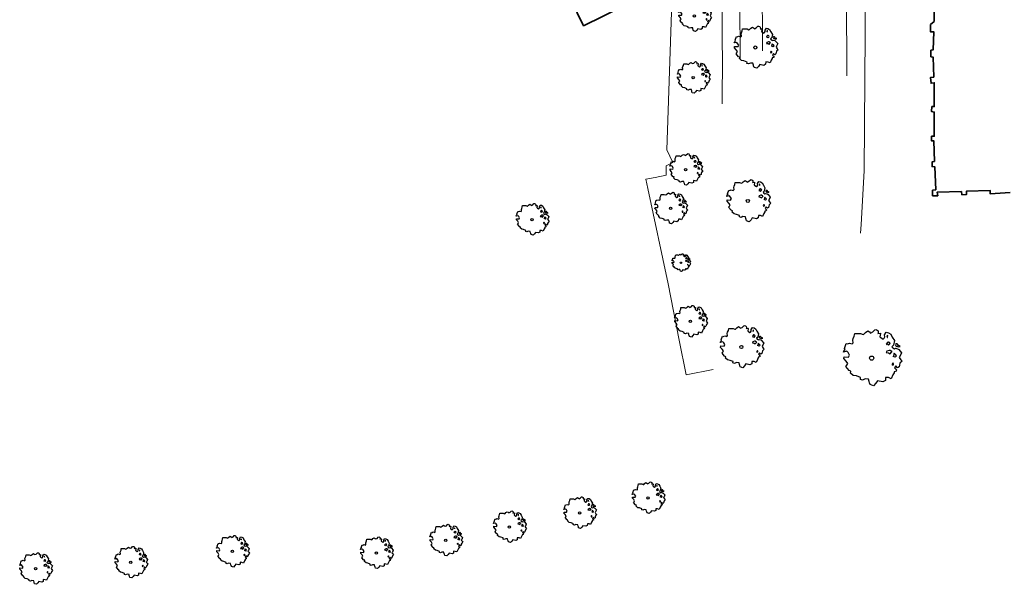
# Model space of a CAD drawing. Header units: metres. Extents: x 152391 to 157968, y 462336 to 467280.
# Tile 492 of 656: x 156342 to 156448, y 462665 to 462725. Entities that reach past the tile are written whole.
import ezdxf

# ---------------------------------------------------------------- set-up
doc = ezdxf.new("R2010")
doc.units = ezdxf.units.M
doc.header["$LTSCALE"] = 0.75
doc.layers.get('0').update_dxf_attribs({"lineweight": 25})
for name, color, linetype, lineweight in [('B-GV-GR-BOOM-S', 252, 'Continuous', 25), ('B-RO-GR-BEPLANTING_CULTUUR_BOSPLANTSOEN-GV', 251, 'Continuous', 18), ('B-RO-OG-BEBOUWING-GV', 6, 'Continuous', 35), ('B-RO-OG-TERREIN_CULTUURSCHEIDING-GV', 251, 'Continuous', 18), ('B-RO-VH-VERHARDING_ASFALT-GV', 251, 'Continuous', 18), ('B-RO-VH-VERHARDING_TEGEL-GV', 251, 'Continuous', 18)]:
    doc.layers.add(name, color=color, linetype=linetype, lineweight=lineweight)

# ---------------------------------------------------------------- blocks, each defined once
blk = doc.blocks.new('SGR-BOOM_0_10')
at = {"linetype": 'Continuous'}
for p, q in [((-0.96, 0.21), (-0.93, 0.27)), ((-0.84, 0.23), (-0.96, 0.21)), ((-0.94, -0.02), (-0.94, 0.05)), ((-0.94, 0.05), (-0.78, 0.04)), ((-0.93, 0.27), (-0.9, 0.3)), ((-0.92, 0.33), (-0.86, 0.49)), ((-0.9, 0.3), (-0.92, 0.33)), ((-0.86, 0.49), (-0.82, 0.48)), ((-0.8, 0.19), (-0.84, 0.23)), ((-0.82, 0.48), (-0.75, 0.51)), ((-0.75, 0.1), (-0.8, 0.19)), ((-0.78, 0.04), (-0.75, 0.1)), ((-0.75, 0.51), (-0.66, 0.48)), ((-0.66, 0.48), (-0.63, 0.52)), ((-0.64, 0.61), (-0.62, 0.67)), ((-0.63, 0.52), (-0.64, 0.61)), ((-0.62, 0.67), (-0.59, 0.75)), ((-0.59, 0.75), (-0.57, 0.84)), ((-0.57, 0.84), (-0.38, 0.84)), ((-0.38, 0.84), (-0.29, 0.81)), ((-0.29, 0.81), (-0.26, 0.82)), ((-0.26, 0.82), (-0.21, 0.87)), ((-0.21, 0.87), (-0.13, 0.93)), ((-0.13, 0.93), (-0.07, 0.89)), ((-0.07, 0.89), (-0.04, 0.85)), ((-0.04, 0.85), (0.04, 0.89)), ((0.04, 0.89), (0.12, 0.96)), ((0.12, 0.96), (0.15, 0.97)), ((0.15, 0.97), (0.19, 0.95)), ((0.19, 0.95), (0.22, 0.93)), ((0.23, 0.86), (0.21, 0.84)), ((0.21, 0.84), (0.3, 0.85)), ((0.22, 0.93), (0.23, 0.86)), ((0.3, 0.83), (0.29, 0.72)), ((0.29, 0.72), (0.32, 0.7)), ((0.3, 0.85), (0.3, 0.83)), ((0.32, 0.7), (0.39, 0.65)), ((0.39, 0.65), (0.42, 0.68)), ((0.42, 0.68), (0.45, 0.72)), ((0.44, 0.79), (0.5, 0.88)), ((0.45, 0.72), (0.44, 0.79)), ((0.5, 0.88), (0.57, 0.86)), ((0.53, 0.51), (0.5, 0.49)), ((0.5, 0.49), (0.52, 0.46)), ((0.52, 0.23), (0.5, 0.19)), ((0.5, 0.19), (0.58, 0.18)), ((0.55, 0.77), (0.52, 0.75)), ((0.52, 0.75), (0.53, 0.7)), ((0.52, 0.46), (0.55, 0.47)), ((0.59, 0.26), (0.52, 0.23)), ((0.53, 0.7), (0.54, 0.7)), ((0.55, 0.55), (0.53, 0.51)), ((0.54, 0.71), (0.55, 0.77)), ((0.58, 0.55), (0.55, 0.55)), ((0.55, 0.47), (0.58, 0.44)), ((0.57, 0.86), (0.65, 0.82)), ((0.61, 0.53), (0.58, 0.55)), ((0.58, 0.44), (0.61, 0.47)), ((0.58, 0.18), (0.63, 0.14)), ((0.63, 0.26), (0.59, 0.26)), ((0.63, 0.49), (0.61, 0.53)), ((0.61, 0.47), (0.63, 0.49)), ((0.68, 0.22), (0.63, 0.26)), ((0.63, 0.14), (0.68, 0.21)), ((0.65, 0.82), (0.7, 0.71)), ((0.68, 0.21), (0.7, 0.23)), ((0.74, 0.45), (0.69, 0.39)), ((0.69, 0.39), (0.72, 0.35)), ((0.7, 0.71), (0.78, 0.59)), ((0.72, 0.35), (0.78, 0.32)), ((0.78, 0.59), (0.74, 0.45)), ((0.76, 0.1), (0.74, 0.06)), ((0.81, 0.03), (0.74, 0.06)), ((0.8, 0.13), (0.76, 0.17)), ((0.76, 0.17), (0.76, 0.13)), ((0.76, 0.13), (0.76, 0.1)), ((0.78, 0.32), (0.81, 0.33)), ((0.83, 0.11), (0.8, 0.13)), ((0.83, 0.48), (0.81, 0.46)), ((0.81, 0.46), (0.82, 0.42)), ((0.81, 0.33), (0.88, 0.32)), ((0.81, 0.03), (0.85, 0.08)), ((0.82, 0.42), (0.86, 0.39)), ((0.87, 0.48), (0.83, 0.48)), ((0.85, 0.08), (0.83, 0.11)), ((0.86, 0.41), (0.92, 0.38)), ((0.86, 0.39), (0.87, 0.41)), ((0.91, 0.43), (0.87, 0.48)), ((0.88, 0.32), (0.92, 0.29)), ((0.97, 0.4), (0.91, 0.43)), ((0.92, 0.38), (0.97, 0.4)), ((0.92, 0.29), (1.02, 0.18)), ((0.97, 0.06), (0.94, 0.02)), ((0.94, 0.02), (0.99, -0.05)), ((1.02, 0.18), (0.97, 0.06)), ((-0.87, -0.1), (-0.94, -0.02)), ((-0.81, -0.18), (-0.87, -0.1)), ((-0.87, -0.28), (-0.84, -0.24)), ((-0.76, -0.42), (-0.87, -0.28)), ((-0.84, -0.24), (-0.81, -0.18)), ((-0.7, -0.44), (-0.76, -0.42)), ((-0.72, -0.51), (-0.7, -0.44)), ((-0.62, -0.59), (-0.72, -0.51)), ((-0.51, -0.61), (-0.62, -0.59)), ((-0.38, -0.66), (-0.51, -0.61)), ((-0.38, -0.73), (-0.38, -0.66)), ((-0.31, -0.75), (-0.38, -0.73)), ((-0.23, -0.71), (-0.31, -0.75)), ((-0.11, -0.72), (-0.23, -0.71)), ((-0.09, -0.8), (-0.11, -0.72)), ((-0.07, -0.84), (-0.09, -0.8)), ((-0.05, -0.9), (-0.07, -0.84)), ((0.06, -0.94), (-0.05, -0.9)), ((0.14, -0.86), (0.06, -0.94)), ((0.2, -0.77), (0.14, -0.86)), ((0.38, -0.81), (0.2, -0.77)), ((0.47, -0.76), (0.38, -0.81)), ((0.47, -0.65), (0.47, -0.76)), ((0.58, -0.66), (0.47, -0.65)), ((0.66, -0.7), (0.58, -0.66)), ((0.72, -0.57), (0.66, -0.7)), ((0.72, -0.16), (0.7, -0.2)), ((0.7, -0.2), (0.7, -0.24)), ((0.71, -0.24), (0.75, -0.23)), ((0.75, -0.19), (0.72, -0.16)), ((0.76, -0.5), (0.72, -0.57)), ((0.75, -0.23), (0.75, -0.19)), ((0.77, -0.47), (0.76, -0.5)), ((0.83, -0.45), (0.77, -0.47)), ((0.82, -0.27), (0.78, -0.33)), ((0.78, -0.33), (0.8, -0.36)), ((0.8, -0.36), (0.84, -0.4)), ((0.89, -0.33), (0.82, -0.27)), ((0.84, -0.4), (0.83, -0.45)), ((0.93, -0.29), (0.89, -0.33)), ((0.95, -0.24), (0.93, -0.29)), ((0.97, -0.17), (0.95, -0.24)), ((1.04, -0.1), (0.97, -0.17)), ((0.99, -0.05), (1.04, -0.1))]:
    blk.add_line(p, q, dxfattribs=at)
blk.add_circle((0, 0), 0.0711, dxfattribs=at)
blk = doc.blocks.new('SGR-BOOM_21_30')
at = {"linetype": 'Continuous'}
for p, q in [((-1.13, 1.09), (-1.11, 1.19)), ((-1.12, 0.92), (-1.13, 1.09)), ((-1.11, 1.19), (-1.05, 1.33)), ((-1.05, 1.33), (-1.02, 1.5)), ((-1.02, 1.5), (-0.67, 1.5)), ((-0.67, 1.5), (-0.52, 1.43)), ((-0.52, 1.43), (-0.47, 1.45)), ((-0.47, 1.45), (-0.37, 1.55)), ((-0.37, 1.55), (-0.23, 1.65)), ((-0.23, 1.65), (-0.13, 1.58)), ((-0.13, 1.58), (-0.06, 1.52)), ((-0.06, 1.52), (0.07, 1.58)), ((0.07, 1.58), (0.2, 1.71)), ((0.2, 1.71), (0.26, 1.73)), ((0.26, 1.73), (0.33, 1.7)), ((0.33, 1.7), (0.39, 1.65)), ((0.4, 1.53), (0.38, 1.5)), ((0.38, 1.5), (0.53, 1.52)), ((0.39, 1.65), (0.4, 1.53)), ((0.54, 1.48), (0.51, 1.29)), ((0.51, 1.29), (0.57, 1.24)), ((0.53, 1.52), (0.54, 1.48)), ((0.57, 1.24), (0.69, 1.15)), ((0.69, 1.15), (0.75, 1.2)), ((0.75, 1.2), (0.8, 1.29)), ((0.79, 1.4), (0.89, 1.56)), ((0.8, 1.29), (0.79, 1.4)), ((0.89, 1.56), (1.02, 1.53)), ((0.97, 1.37), (0.93, 1.33)), ((0.93, 1.33), (0.95, 1.25)), ((0.95, 1.25), (0.96, 1.24)), ((0.96, 1.27), (0.97, 1.37)), ((1.02, 1.53), (1.16, 1.45)), ((1.16, 1.45), (1.25, 1.27)), ((1.25, 1.27), (1.38, 1.06)), ((-1.7, 0.37), (-1.66, 0.48)), ((-1.49, 0.41), (-1.7, 0.37)), ((-1.68, -0.03), (-1.67, 0.09)), ((-1.67, 0.09), (-1.39, 0.07)), ((-1.66, 0.48), (-1.6, 0.53)), ((-1.63, 0.58), (-1.53, 0.87)), ((-1.6, 0.53), (-1.63, 0.58)), ((-1.53, 0.87), (-1.46, 0.86)), ((-1.42, 0.33), (-1.49, 0.41)), ((-1.46, 0.86), (-1.34, 0.91)), ((-1.33, 0.18), (-1.42, 0.33)), ((-1.39, 0.07), (-1.33, 0.18)), ((-1.34, 0.91), (-1.18, 0.86)), ((-1.18, 0.86), (-1.12, 0.92)), ((0.94, 0.91), (0.89, 0.87)), ((0.89, 0.87), (0.93, 0.83)), ((0.93, 0.41), (0.89, 0.33)), ((0.89, 0.33), (1.03, 0.32)), ((0.93, 0.83), (0.98, 0.84)), ((1.05, 0.46), (0.93, 0.41)), ((0.97, 0.97), (0.94, 0.91)), ((1.03, 0.97), (0.97, 0.97)), ((0.98, 0.84), (1.03, 0.78)), ((1.08, 0.94), (1.03, 0.97)), ((1.03, 0.78), (1.08, 0.84)), ((1.03, 0.32), (1.11, 0.25)), ((1.11, 0.46), (1.05, 0.46)), ((1.12, 0.87), (1.08, 0.94)), ((1.08, 0.84), (1.12, 0.87)), ((1.22, 0.4), (1.11, 0.46)), ((1.11, 0.25), (1.2, 0.37)), ((1.2, 0.37), (1.24, 0.41)), ((1.32, 0.79), (1.23, 0.69)), ((1.23, 0.69), (1.27, 0.63)), ((1.27, 0.63), (1.38, 0.56)), ((1.34, 0.18), (1.31, 0.1)), ((1.43, 0.05), (1.31, 0.1)), ((1.38, 1.06), (1.32, 0.79)), ((1.36, 0.3), (1.34, 0.23)), ((1.34, 0.23), (1.34, 0.18)), ((1.43, 0.23), (1.36, 0.3)), ((1.38, 0.56), (1.44, 0.6)), ((1.47, 0.2), (1.43, 0.23)), ((1.43, 0.05), (1.51, 0.14)), ((1.47, 0.86), (1.44, 0.81)), ((1.44, 0.81), (1.46, 0.74)), ((1.44, 0.6), (1.57, 0.56)), ((1.46, 0.74), (1.53, 0.69)), ((1.54, 0.86), (1.47, 0.86)), ((1.51, 0.14), (1.47, 0.2)), ((1.53, 0.73), (1.64, 0.68)), ((1.53, 0.69), (1.54, 0.73)), ((1.62, 0.76), (1.54, 0.86)), ((1.57, 0.56), (1.64, 0.51)), ((1.73, 0.71), (1.62, 0.76)), ((1.64, 0.68), (1.73, 0.71)), ((1.64, 0.51), (1.81, 0.32)), ((1.72, 0.1), (1.67, 0.04)), ((1.67, 0.04), (1.76, -0.09)), ((1.81, 0.32), (1.72, 0.1)), ((-1.54, -0.18), (-1.68, -0.03)), ((-1.55, -0.51), (-1.49, -0.42)), ((-1.35, -0.75), (-1.55, -0.51)), ((-1.44, -0.32), (-1.54, -0.18)), ((-1.49, -0.42), (-1.44, -0.32)), ((-1.25, -0.78), (-1.35, -0.75)), ((-1.27, -0.9), (-1.25, -0.78)), ((-1.11, -1.05), (-1.27, -0.9)), ((-0.91, -1.08), (-1.11, -1.05)), ((1.29, -1.01), (1.18, -1.24)), ((1.29, -0.29), (1.24, -0.36)), ((1.24, -0.36), (1.25, -0.42)), ((1.26, -0.42), (1.33, -0.41)), ((1.33, -0.34), (1.29, -0.29)), ((1.36, -0.88), (1.29, -1.01)), ((1.33, -0.41), (1.33, -0.34)), ((1.37, -0.83), (1.36, -0.88)), ((1.48, -0.8), (1.37, -0.83)), ((1.46, -0.47), (1.39, -0.59)), ((1.39, -0.59), (1.43, -0.64)), ((1.43, -0.64), (1.5, -0.7)), ((1.58, -0.59), (1.46, -0.47)), ((1.5, -0.7), (1.48, -0.8)), ((1.66, -0.52), (1.58, -0.59)), ((1.68, -0.42), (1.66, -0.52)), ((1.72, -0.31), (1.68, -0.42)), ((1.84, -0.18), (1.72, -0.31)), ((1.76, -0.09), (1.84, -0.18)), ((-0.67, -1.18), (-0.91, -1.08)), ((-0.68, -1.29), (-0.67, -1.18)), ((-0.55, -1.33), (-0.68, -1.29)), ((-0.4, -1.26), (-0.55, -1.33)), ((-0.19, -1.28), (-0.4, -1.26)), ((-0.16, -1.43), (-0.19, -1.28)), ((-0.13, -1.49), (-0.16, -1.43)), ((-0.1, -1.61), (-0.13, -1.49)), ((0.11, -1.67), (-0.1, -1.61)), ((0.25, -1.52), (0.11, -1.67)), ((0.36, -1.38), (0.25, -1.52)), ((0.68, -1.44), (0.36, -1.38)), ((0.83, -1.36), (0.68, -1.44)), ((0.84, -1.16), (0.83, -1.36)), ((1.03, -1.18), (0.84, -1.16)), ((1.18, -1.24), (1.03, -1.18))]:
    blk.add_line(p, q, dxfattribs=at)
blk.add_circle((0, 0), 0.126, dxfattribs=at)
blk = doc.blocks.new('SGR-BOOM_31_50')
at = {"linetype": 'Continuous'}
for p, q in [((-0.49, 2.06), (-0.3, 2.2)), ((-0.3, 2.2), (-0.18, 2.11)), ((0.09, 2.11), (0.27, 2.28)), ((0.27, 2.28), (0.35, 2.31)), ((0.35, 2.31), (0.44, 2.26)), ((0.44, 2.26), (0.52, 2.2)), ((0.52, 2.2), (0.54, 2.04)), ((-2.18, 0.77), (-2.04, 1.17)), ((-2.04, 1.17), (-1.94, 1.14)), ((-1.94, 1.14), (-1.79, 1.21)), ((-1.79, 1.21), (-1.57, 1.14)), ((-1.57, 1.14), (-1.49, 1.23)), ((-1.51, 1.45), (-1.48, 1.58)), ((-1.49, 1.23), (-1.51, 1.45)), ((-1.48, 1.58), (-1.4, 1.78)), ((-1.4, 1.78), (-1.36, 2)), ((-1.36, 2), (-0.89, 2)), ((-0.89, 2), (-0.69, 1.91)), ((-0.69, 1.91), (-0.63, 1.93)), ((-0.63, 1.93), (-0.49, 2.06)), ((-0.18, 2.11), (-0.08, 2.02)), ((-0.08, 2.02), (0.09, 2.11)), ((0.54, 2.04), (0.51, 2)), ((0.51, 2), (0.71, 2.02)), ((0.72, 1.98), (0.68, 1.71)), ((0.68, 1.71), (0.75, 1.65)), ((0.71, 2.02), (0.72, 1.98)), ((0.75, 1.65), (0.92, 1.54)), ((0.92, 1.54), (1, 1.6)), ((1, 1.6), (1.06, 1.71)), ((1.05, 1.87), (1.19, 2.09)), ((1.06, 1.71), (1.05, 1.87)), ((1.19, 2.09), (1.36, 2.04)), ((1.25, 1.21), (1.19, 1.17)), ((1.19, 1.17), (1.23, 1.1)), ((1.3, 1.82), (1.23, 1.78)), ((1.23, 1.78), (1.27, 1.67)), ((1.23, 1.1), (1.31, 1.12)), ((1.3, 1.3), (1.25, 1.21)), ((1.27, 1.67), (1.28, 1.65)), ((1.28, 1.69), (1.3, 1.82)), ((1.37, 1.3), (1.3, 1.3)), ((1.31, 1.12), (1.37, 1.03)), ((1.36, 2.04), (1.54, 1.93)), ((1.44, 1.25), (1.37, 1.3)), ((1.37, 1.03), (1.44, 1.12)), ((1.5, 1.17), (1.44, 1.25)), ((1.44, 1.12), (1.5, 1.17)), ((1.54, 1.93), (1.67, 1.69)), ((1.67, 1.69), (1.84, 1.41)), ((1.84, 1.41), (1.76, 1.06)), ((1.96, 1.14), (1.92, 1.08)), ((1.92, 1.08), (1.95, 0.99)), ((2.06, 1.14), (1.96, 1.14)), ((2.16, 1.01), (2.06, 1.14)), ((-2.27, 0.49), (-2.21, 0.64)), ((-1.99, 0.55), (-2.27, 0.49)), ((-2.24, -0.04), (-2.22, 0.11)), ((-2.22, 0.11), (-1.85, 0.09)), ((-2.21, 0.64), (-2.13, 0.71)), ((-2.13, 0.71), (-2.18, 0.77)), ((-1.9, 0.44), (-1.99, 0.55)), ((-1.77, 0.25), (-1.9, 0.44)), ((-1.85, 0.09), (-1.77, 0.25)), ((1.23, 0.55), (1.19, 0.44)), ((1.19, 0.44), (1.37, 0.42)), ((1.4, 0.62), (1.23, 0.55)), ((1.37, 0.42), (1.48, 0.33)), ((1.48, 0.62), (1.4, 0.62)), ((1.62, 0.53), (1.48, 0.62)), ((1.48, 0.33), (1.61, 0.49)), ((1.61, 0.49), (1.65, 0.55)), ((1.76, 1.06), (1.64, 0.93)), ((1.64, 0.93), (1.7, 0.84)), ((1.7, 0.84), (1.84, 0.75)), ((1.79, 0.25), (1.75, 0.14)), ((1.91, 0.07), (1.75, 0.14)), ((1.81, 0.4), (1.79, 0.31)), ((1.79, 0.31), (1.79, 0.25)), ((1.9, 0.31), (1.81, 0.4)), ((1.84, 0.75), (1.92, 0.79)), ((1.96, 0.27), (1.9, 0.31)), ((1.91, 0.07), (2.01, 0.18)), ((1.92, 0.79), (2.09, 0.75)), ((1.95, 0.99), (2.04, 0.93)), ((2.01, 0.18), (1.96, 0.27)), ((2.04, 0.97), (2.18, 0.9)), ((2.04, 0.93), (2.06, 0.97)), ((2.09, 0.75), (2.18, 0.68)), ((2.3, 0.95), (2.16, 1.01)), ((2.18, 0.9), (2.3, 0.95)), ((2.18, 0.68), (2.41, 0.42)), ((2.29, 0.14), (2.23, 0.05)), ((2.23, 0.05), (2.35, -0.13)), ((2.41, 0.42), (2.29, 0.14)), ((-2.05, -0.24), (-2.24, -0.04)), ((-2.07, -0.67), (-1.99, -0.56)), ((-1.8, -1), (-2.07, -0.67)), ((-1.91, -0.43), (-2.05, -0.24)), ((-1.99, -0.56), (-1.91, -0.43)), ((-1.67, -1.05), (-1.8, -1)), ((-1.7, -1.2), (-1.67, -1.05)), ((1.72, -0.39), (1.65, -0.48)), ((1.65, -0.48), (1.67, -0.56)), ((1.68, -0.56), (1.78, -0.54)), ((1.78, -0.45), (1.72, -0.39)), ((1.78, -0.54), (1.78, -0.45)), ((1.95, -0.63), (1.85, -0.78)), ((1.85, -0.78), (1.9, -0.85)), ((1.9, -0.85), (1.99, -0.94)), ((2.1, -0.78), (1.95, -0.63)), ((1.99, -0.94), (1.98, -1.07)), ((2.21, -0.7), (2.1, -0.78)), ((2.24, -0.56), (2.21, -0.7)), ((2.29, -0.41), (2.24, -0.56)), ((2.46, -0.24), (2.29, -0.41)), ((2.35, -0.13), (2.46, -0.24)), ((-1.48, -1.4), (-1.7, -1.2)), ((-1.22, -1.44), (-1.48, -1.4)), ((-0.89, -1.57), (-1.22, -1.44)), ((-0.91, -1.72), (-0.89, -1.57)), ((-0.73, -1.77), (-0.91, -1.72)), ((-0.53, -1.68), (-0.73, -1.77)), ((-0.25, -1.7), (-0.53, -1.68)), ((-0.21, -1.9), (-0.25, -1.7)), ((-0.18, -1.99), (-0.21, -1.9)), ((-0.13, -2.14), (-0.18, -1.99)), ((0.34, -2.03), (0.15, -2.23)), ((0.47, -1.83), (0.34, -2.03)), ((0.91, -1.92), (0.47, -1.83)), ((1.11, -1.81), (0.91, -1.92)), ((1.13, -1.55), (1.11, -1.81)), ((1.37, -1.57), (1.13, -1.55)), ((1.58, -1.66), (1.37, -1.57)), ((1.72, -1.35), (1.58, -1.66)), ((1.81, -1.18), (1.72, -1.35)), ((1.82, -1.11), (1.81, -1.18)), ((1.98, -1.07), (1.82, -1.11)), ((0.15, -2.23), (-0.13, -2.14))]:
    blk.add_line(p, q, dxfattribs=at)
blk.add_circle((0, 0), 0.169, dxfattribs=at)
blk = doc.blocks.new('SGR-BOOM_50_100')
at = {"linetype": 'Continuous'}
for p, q in [((-1.97, 2.11), (-1.87, 2.37)), ((-1.87, 2.37), (-1.81, 2.66)), ((-1.81, 2.66), (-1.19, 2.66)), ((-1.19, 2.66), (-0.92, 2.55)), ((-0.92, 2.55), (-0.84, 2.58)), ((-0.84, 2.58), (-0.65, 2.75)), ((-0.65, 2.75), (-0.4, 2.93)), ((-0.4, 2.93), (-0.24, 2.81)), ((-0.24, 2.81), (-0.11, 2.69)), ((-0.11, 2.69), (0.12, 2.81)), ((0.12, 2.81), (0.36, 3.04)), ((0.36, 3.04), (0.47, 3.07)), ((0.47, 3.07), (0.59, 3.02)), ((0.59, 3.02), (0.69, 2.93)), ((0.72, 2.72), (0.67, 2.66)), ((0.67, 2.66), (0.94, 2.69)), ((0.69, 2.93), (0.72, 2.72)), ((0.96, 2.64), (0.9, 2.29)), ((0.9, 2.29), (1, 2.2)), ((0.94, 2.69), (0.96, 2.64)), ((1, 2.2), (1.23, 2.05)), ((1.23, 2.05), (1.34, 2.14)), ((1.34, 2.14), (1.42, 2.29)), ((1.4, 2.49), (1.58, 2.78)), ((1.42, 2.29), (1.4, 2.49)), ((1.58, 2.78), (1.81, 2.72)), ((1.73, 2.43), (1.65, 2.37)), ((1.65, 2.37), (1.69, 2.23)), ((1.69, 2.23), (1.71, 2.2)), ((1.71, 2.26), (1.73, 2.43)), ((1.81, 2.72), (2.06, 2.58)), ((2.06, 2.58), (2.22, 2.26)), ((2.22, 2.26), (2.45, 1.88)), ((-2.9, 1.03), (-2.72, 1.56)), ((-2.72, 1.56), (-2.59, 1.53)), ((-2.59, 1.53), (-2.39, 1.61)), ((-2.39, 1.61), (-2.1, 1.53)), ((-2.1, 1.53), (-1.99, 1.64)), ((-2.01, 1.93), (-1.97, 2.11)), ((-1.99, 1.64), (-2.01, 1.93)), ((1.67, 1.61), (1.58, 1.56)), ((1.58, 1.56), (1.65, 1.47)), ((1.65, 1.47), (1.75, 1.5)), ((1.73, 1.73), (1.67, 1.61)), ((1.83, 1.73), (1.73, 1.73)), ((1.75, 1.5), (1.83, 1.38)), ((1.91, 1.67), (1.83, 1.73)), ((1.83, 1.38), (1.91, 1.5)), ((2, 1.56), (1.91, 1.67)), ((1.91, 1.5), (2, 1.56)), ((2.35, 1.41), (2.18, 1.23)), ((2.18, 1.23), (2.27, 1.12)), ((2.27, 1.12), (2.45, 1)), ((2.45, 1.88), (2.35, 1.41)), ((2.45, 1), (2.56, 1.06)), ((2.62, 1.53), (2.56, 1.44)), ((2.56, 1.44), (2.6, 1.32)), ((2.56, 1.06), (2.78, 1)), ((2.6, 1.32), (2.72, 1.23)), ((2.74, 1.53), (2.62, 1.53)), ((2.72, 1.29), (2.91, 1.2)), ((2.72, 1.23), (2.74, 1.29)), ((2.89, 1.35), (2.74, 1.53)), ((3.07, 1.26), (2.89, 1.35)), ((2.91, 1.2), (3.07, 1.26)), ((-3.03, 0.65), (-2.94, 0.85)), ((-2.65, 0.74), (-3.03, 0.65)), ((-2.99, -0.05), (-2.96, 0.15)), ((-2.96, 0.15), (-2.47, 0.12)), ((-2.94, 0.85), (-2.84, 0.94)), ((-2.84, 0.94), (-2.9, 1.03)), ((-2.53, 0.59), (-2.65, 0.74)), ((-2.37, 0.33), (-2.53, 0.59)), ((-2.47, 0.12), (-2.37, 0.33)), ((1.65, 0.74), (1.58, 0.59)), ((1.58, 0.59), (1.83, 0.56)), ((1.87, 0.82), (1.65, 0.74)), ((1.83, 0.56), (1.98, 0.45)), ((1.98, 0.82), (1.87, 0.82)), ((2.16, 0.71), (1.98, 0.82)), ((1.98, 0.45), (2.14, 0.65)), ((2.14, 0.65), (2.2, 0.74)), ((2.39, 0.33), (2.33, 0.18)), ((2.55, 0.09), (2.33, 0.18)), ((2.41, 0.53), (2.39, 0.42)), ((2.39, 0.42), (2.39, 0.33)), ((2.53, 0.42), (2.41, 0.53)), ((2.62, 0.36), (2.53, 0.42)), ((2.55, 0.09), (2.68, 0.24)), ((2.68, 0.24), (2.62, 0.36)), ((2.78, 1), (2.91, 0.91)), ((2.91, 0.91), (3.22, 0.56)), ((3.05, 0.18), (2.97, 0.07)), ((2.97, 0.07), (3.13, -0.17)), ((3.22, 0.56), (3.05, 0.18)), ((-2.74, -0.31), (-2.99, -0.05)), ((-2.76, -0.9), (-2.65, -0.75)), ((-2.41, -1.34), (-2.76, -0.9)), ((-2.55, -0.58), (-2.74, -0.31)), ((-2.65, -0.75), (-2.55, -0.58)), ((2.29, -0.52), (2.2, -0.64)), ((2.2, -0.64), (2.22, -0.75)), ((2.25, -0.75), (2.37, -0.72)), ((2.37, -0.61), (2.29, -0.52)), ((2.37, -0.72), (2.37, -0.61)), ((2.6, -0.84), (2.47, -1.04)), ((2.47, -1.04), (2.53, -1.13)), ((2.8, -1.04), (2.6, -0.84)), ((2.95, -0.93), (2.8, -1.04)), ((2.99, -0.75), (2.95, -0.93)), ((3.05, -0.55), (2.99, -0.75)), ((3.28, -0.31), (3.05, -0.55)), ((3.13, -0.17), (3.28, -0.31)), ((-2.22, -1.39), (-2.41, -1.34)), ((-2.26, -1.6), (-2.22, -1.39)), ((-1.97, -1.86), (-2.26, -1.6)), ((-1.62, -1.92), (-1.97, -1.86)), ((-1.19, -2.1), (-1.62, -1.92)), ((-1.21, -2.3), (-1.19, -2.1)), ((1.5, -2.07), (1.48, -2.42)), ((1.83, -2.1), (1.5, -2.07)), ((2.1, -2.21), (1.83, -2.1)), ((2.29, -1.8), (2.1, -2.21)), ((2.41, -1.57), (2.29, -1.8)), ((2.43, -1.48), (2.41, -1.57)), ((2.64, -1.42), (2.43, -1.48)), ((2.53, -1.13), (2.66, -1.25)), ((2.66, -1.25), (2.64, -1.42)), ((-0.98, -2.36), (-1.21, -2.3)), ((-0.71, -2.24), (-0.98, -2.36)), ((-0.34, -2.27), (-0.71, -2.24)), ((-0.28, -2.53), (-0.34, -2.27)), ((-0.24, -2.65), (-0.28, -2.53)), ((-0.17, -2.85), (-0.24, -2.65)), ((0.2, -2.97), (-0.17, -2.85)), ((0.45, -2.71), (0.2, -2.97)), ((0.63, -2.45), (0.45, -2.71)), ((1.21, -2.56), (0.63, -2.45)), ((1.48, -2.42), (1.21, -2.56))]:
    blk.add_line(p, q, dxfattribs=at)
blk.add_circle((0, 0), 0.225, dxfattribs=at)

msp = doc.modelspace()

# ---------------------------------------------------------------- linework, layer by layer
at = {"layer": 'B-RO-GR-BEPLANTING_CULTUUR_BOSPLANTSOEN-GV'}
msp.add_lwpolyline([(156405.36, 462786.31), (156405.71, 462783.33), (156406.89, 462783.51), (156410.45, 462749.46), (156411.09, 462745.88), (156410.88, 462745.85), (156410.94, 462745.39), (156411.35, 462741.55), (156412.62, 462730.45), (156411.99, 462711.41), (156412.65, 462710.04), (156411.93, 462709.69), (156411.9, 462708.68), (156410.75, 462708.43), (156409.75, 462708.23), (156409.95, 462707.23), (156412.12, 462696.98), (156413.31, 462690.93), (156414.08, 462687.19), (156416.96, 462687.77)], dxfattribs=at)
msp.add_lwpolyline([(156417.94, 462716.35, 0.014888), (156417.2, 462749.8)], format="xyb", dxfattribs=at)
at = {"layer": 'B-RO-OG-BEBOUWING-GV'}
msp.add_lwpolyline([(156399.25, 462732.59), (156402.97, 462724.88), (156403.04, 462724.74), (156409.52, 462727.97), (156405.7, 462735.76)], close=True, dxfattribs=at)
msp.add_lwpolyline([(156440.72, 462726.41), (156440.73, 462725.21), (156440.33, 462724.86), (156440.33, 462724.1), (156440.68, 462724.1), (156440.63, 462722.16), (156440.38, 462722.1), (156440.38, 462721.41), (156440.63, 462721.35), (156440.68, 462719.21), (156440.33, 462719.16), (156440.39, 462718.55), (156440.74, 462718.6), (156440.74, 462716.05), (156440.49, 462716.05), (156440.44, 462715.5), (156440.74, 462715.45), (156440.74, 462712.85), (156440.45, 462712.85), (156440.45, 462712.35), (156440.7, 462712.35), (156440.75, 462710.15), (156440.5, 462710.1), (156440.5, 462709.6), (156440.8, 462709.55), (156440.9, 462707.1), (156440.55, 462707.05), (156440.55, 462706.45), (156441.11, 462706.45), (156441.05, 462706.85), (156443.66, 462706.91), (156443.71, 462706.56), (156444.21, 462706.61), (156444.2, 462706.96), (156446.76, 462707.01), (156446.76, 462706.66), (156448.91, 462706.81)], dxfattribs=at)
at = {"layer": 'B-RO-OG-TERREIN_CULTUURSCHEIDING-GV'}
for points in [[(156418.89, 462749.97, -0.01528), (156419.88, 462721.1)], [(156422.28, 462722.03, 0.013631), (156421.43, 462749.84)]]:
    msp.add_lwpolyline(points, format="xyb", dxfattribs=at)
at = {"layer": 'B-RO-VH-VERHARDING_ASFALT-GV'}
for points in [[(156431.33, 462719.34, 0.01477), (156430.48, 462750.15)], [(156421.43, 462749.84, -0.013631), (156422.28, 462722.03)]]:
    msp.add_lwpolyline(points, format="xyb", dxfattribs=at)
at = {"layer": 'B-RO-VH-VERHARDING_TEGEL-GV'}
msp.add_lwpolyline([(156432.8, 462702.45), (156432.86, 462703.36), (156433.2, 462709.12), (156433.33, 462728.78), (156433.27, 462733.43), (156433.27, 462733.52), (156433.17, 462735.73), (156433.17, 462735.73), (156432.86, 462743.74), (156432.43, 462749.5), (156431.95, 462756.61), (156431.59, 462761.16), (156431.08, 462766.82), (156430.99, 462767.81), (156430.81, 462769.64), (156428.86, 462769.43)], dxfattribs=at)
for points in [[(156430.48, 462750.15, -0.01477), (156431.33, 462719.34)], [(156417.2, 462749.8, -0.014888), (156417.94, 462716.35)], [(156419.88, 462721.1, 0.01528), (156418.89, 462749.97)]]:
    msp.add_lwpolyline(points, format="xyb", dxfattribs=at)

# ---------------------------------------------------------------- block references
at = {"layer": 'B-GV-GR-BOOM-S', "transparency": 33554559}
for name, p in [('SGR-BOOM_21_30', (156414.96, 462725.79)), ('SGR-BOOM_31_50', (156421.5, 462722.4)), ('SGR-BOOM_21_30', (156414.82, 462719.15)), ('SGR-BOOM_21_30', (156414.01, 462709.26)), ('SGR-BOOM_31_50', (156420.7, 462705.9)), ('SGR-BOOM_21_30', (156412.39, 462705.11)), ('SGR-BOOM_21_30', (156397.5, 462703.9)), ('SGR-BOOM_0_10', (156413.51, 462699.25)), ('SGR-BOOM_21_30', (156414.53, 462692.94)), ('SGR-BOOM_31_50', (156420, 462690.2)), ('SGR-BOOM_50_100', (156434, 462689)), ('SGR-BOOM_21_30', (156409.97, 462673.97)), ('SGR-BOOM_21_30', (156402.61, 462672.36)), ('SGR-BOOM_21_30', (156395.07, 462670.84)), ('SGR-BOOM_21_30', (156388.22, 462669.4)), ('SGR-BOOM_21_30', (156365.29, 462668.21)), ('SGR-BOOM_21_30', (156380.77, 462668.04)), ('SGR-BOOM_21_30', (156354.37, 462667.03)), ('SGR-BOOM_21_30', (156344.13, 462666.35))]:
    msp.add_blockref(name, p, dxfattribs=at)

doc.saveas('drawing.dxf')
